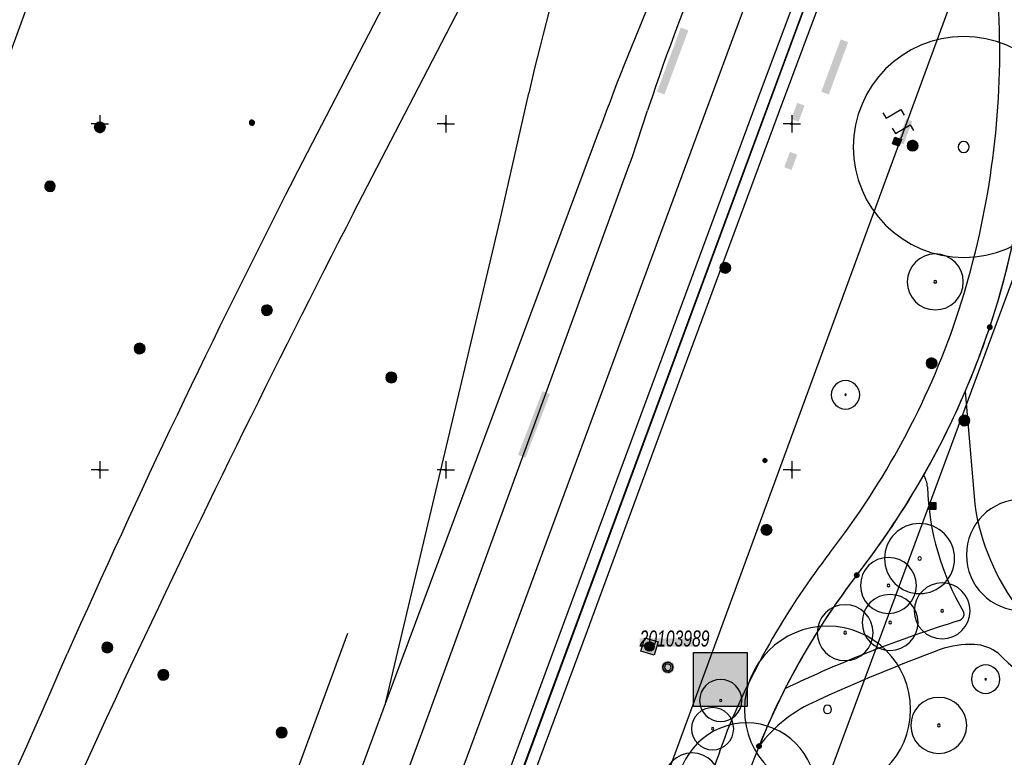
# Model space of a CAD drawing. Header units: metres. Extents: x 2695560 to 2696939, y 1260491 to 1262050.
# Tile 775 of 1005: x 2696595 to 2696666, y 1261329 to 1261382. Entities that reach past the tile are written whole.
import ezdxf

# ---------------------------------------------------------------- set-up
doc = ezdxf.new("R2010")
doc.units = ezdxf.units.M
doc.linetypes.add('AUSGEZOGEN', pattern=[0])
for name, color, linetype in [('XR$1$AV_Flächen (EO)', 7, 'AUSGEZOGEN'), ('XR$1$AV_Grenzpunkte', 7, 'AUSGEZOGEN'), ('XR$1$AV_Koordinatennetzpunkte', 7, 'AUSGEZOGEN'), ('XR$1$AV_Lagefixpunkt-Nr.', 7, 'AUSGEZOGEN'), ('XR$1$AV_Lagefixpunkte', 7, 'AUSGEZOGEN'), ('XR$1$AV_Linien (BB)', 7, 'AUSGEZOGEN'), ('XR$1$AV_Linien (EO)', 7, 'AUSGEZOGEN'), ('XR$1$AW_LK_Schachtdeckel', 24, 'AUSGEZOGEN'), ('XR$1$AW_LK_Zwischenpunkt', 24, 'AUSGEZOGEN'), ('XR$1$EW_LK_Knoten', 1, 'AUSGEZOGEN'), ('XR$1$GR_Baum', 94, 'AUSGEZOGEN'), ('XR$1$Liegenschaftsgrenzen', 7, 'AUSGEZOGEN'), ('XR$1$PFAV', 255, 'AUSGEZOGEN'), ('XR$1$PFAW', 255, 'AUSGEZOGEN'), ('XR$1$PFEW', 255, 'AUSGEZOGEN'), ('XR$1$PFWA', 255, 'AUSGEZOGEN'), ('XR$1$RAEW', 8, 'AUSGEZOGEN'), ('XR$1$RP_Abstandslinie', 7, 'AUSGEZOGEN'), ('XR$1$WA_LK_Absperrarmatur', 171, 'AUSGEZOGEN')]:
    doc.layers.add(name, color=color, linetype=linetype)
doc.styles.add('ARIAL', font='arial.ttf')

# ---------------------------------------------------------------- blocks, each defined once
blk = doc.blocks.new('COMPLEXOBJECT_63')
at = {"layer": 'XR$1$AV_Linien (BB)', "color": 7, "linetype": 'AUSGEZOGEN', "transparency": 33554687}
for centre, radius, start, end in [((6695.883, 11310.571), 52.027, 158.01236, 173.69987), ((6589.457, 11321.869), 54.997, 333.86089, 354.16714), ((6688.147, 11273.215), 55.034, 153.65217, 169.87461), ((6577.295, 11292.793), 57.534, 348.1036, 350.08843)]:
    blk.add_arc(centre, radius, start, end, dxfattribs=at)
blk = doc.blocks.new('COMPLEXOBJECT_115')
at = {"layer": 'XR$1$AV_Linien (BB)', "color": 7, "linetype": 'AUSGEZOGEN', "transparency": 33554687}
blk.add_line((6639.686, 11376.263), (6639.575, 11375.966), dxfattribs=at)
blk.add_arc((6769.66, 11333.425), 136.851, 156.51566, 161.75832, dxfattribs=at)
blk = doc.blocks.new('COMPLEXOBJECT_139')
at = {"layer": 'XR$1$AV_Linien (BB)', "color": 7, "linetype": 'AUSGEZOGEN', "transparency": 33554687}
for centre, radius, start, end in [((6607.412, 11379.293), 59.977, 322.03932, 330.35395), ((6695.87, 11310.626), 52.005, 142.33973, 153.05543)]:
    blk.add_arc(centre, radius, start, end, dxfattribs=at)
blk = doc.blocks.new('COMPLEXOBJECT_140')
at = {"layer": 'XR$1$AV_Linien (BB)', "color": 7, "linetype": 'AUSGEZOGEN', "transparency": 33554687}
for centre, radius, start, end in [((6657.802, 11348.594), 2.019, 5.21492, 30.72006), ((6678.493, 11349.29), 18.687, 181.56854, 210.83244), ((6661.958, 11339.6), 0.502, 288.38948, 12.85801), ((6688.493, 11253.146), 89.933, 107.05528, 115.68768)]:
    blk.add_arc(centre, radius, start, end, dxfattribs=at)
blk = doc.blocks.new('COMPLEXOBJECT_153')
at = {"layer": 'XR$1$AV_Linien (BB)', "color": 7, "linetype": 'AUSGEZOGEN', "transparency": 33554687}
for p, q in [((6697.791, 11365.149), (6692.602, 11374.307)), ((6662.543, 11355.674), (6663.221, 11347.522))]:
    blk.add_line(p, q, dxfattribs=at)
blk.add_lwpolyline([(6699.473, 11349.784), (6700.5, 11352.517), (6698.572, 11363.837)], dxfattribs=at)
for centre, radius, start, end in [((6698.114, 11384.602), 8.868, 167.59584, 192.64252), ((6719.074, 11389.028), 30.29, 192.13363, 209.07764), ((6694.006, 11362.007), 4.919, 21.83664, 39.69187), ((6712.016, 11333.672), 20.419, 127.90025, 152.03142), ((6679.728, 11349.998), 16.692, 188.53082, 217.45122), ((6679.257, 11351.173), 16.722, 299.13663, 331.71), ((6679.297, 11351.35), 17.223, 221.90019, 259.16537), ((6678.471, 11352.82), 18.544, 262.52573, 298.77947)]:
    blk.add_arc(centre, radius, start, end, dxfattribs=at)
blk = doc.blocks.new('COMPLEXOBJECT_155')
at = {"layer": 'XR$1$AV_Linien (BB)', "color": 7, "linetype": 'AUSGEZOGEN', "transparency": 33554687}
for centre, radius, start, end in [((6607.262, 11379.268), 60.112, 341.6269, 352.63998), ((6607.648, 11379.211), 59.728, 336.79202, 341.56164)]:
    blk.add_arc(centre, radius, start, end, dxfattribs=at)
blk = doc.blocks.new('COMPLEXOBJECT_526')
at = {"layer": 'XR$1$AV_Linien (BB)', "color": 7, "linetype": 'AUSGEZOGEN', "transparency": 33554687}
for centre, radius, start, end in [((6601.786, 11379.995), 63.252, 0.55115, 9.45304), ((6603.725, 11380.349), 61.31, 341.5642, 0.2375), ((6607.015, 11379.621), 57.96, 322.10402, 341.21866), ((6696.958, 11309.955), 55.807, 142.38206, 157.63894), ((6704.326, 11308.8), 63.084, 159.21436, 172.95801)]:
    blk.add_arc(centre, radius, start, end, dxfattribs=at)
blk = doc.blocks.new('COMPLEXOBJECT_588')
at = {"layer": 'XR$1$AV_Linien (BB)', "color": 7, "linetype": 'AUSGEZOGEN', "transparency": 33554687}
blk.add_line((6633.593, 11280.933), (6638.865, 11283.938), dxfattribs=at)
for centre, radius, start, end in [((6686.365, 11332.115), 0.472, 17.37226, 110.54411), ((6685.037, 11331.351), 1.995, 324.98839, 26.97154), ((6735.733, 11298.895), 58.202, 147.45322, 154.26372), ((6680.621, 11325.545), 3.016, 293.63934, 332.83587), ((6682.509, 11321.184), 1.736, 113.01397, 198.15464), ((6674.262, 11319.293), 6.734, 2.37856, 11.5685), ((6923.419, 11245.583), 253.469, 163.0278, 163.90474), ((6754.316, 11295.775), 77.091, 164.90323, 171.43568), ((6724.343, 11302.466), 46.505, 174.08924, 184.03447), ((6698.421, 11300.803), 20.531, 184.49533, 198.7551), ((6720.866, 11305.159), 43.296, 194.6597, 217.04662), ((6649.236, 11264.173), 22.321, 95.52175, 117.68615), ((6648.385, 11278.555), 7.941, 54.42025, 99.39682), ((6663.157, 11284.212), 1.595, 15.11305, 185.61916), ((6659.118, 11290.88), 8.472, 223.81624, 241.90182), ((6671.836, 11286.068), 7.283, 191.40595, 225.47204), ((6659.476, 11290.119), 7.998, 237.06611, 275.96752), ((6658.396, 11284.136), 3.175, 330.37613, 358.54787), ((6660.517, 11282.818), 0.686, 252.26994, 338.56754), ((6682.395, 11299.624), 24.432, 230.11761, 248.75227), ((6685.441, 11278.549), 1.016, 297.58518, 31.1512), ((6680.603, 11284.111), 8.362, 275.84701, 309.40002), ((6680.521, 11298.869), 23.096, 252.40967, 272.31854)]:
    blk.add_arc(centre, radius, start, end, dxfattribs=at)
blk = doc.blocks.new('COMPLEXOBJECT_603')
at = {"layer": 'XR$1$AV_Linien (BB)', "color": 7, "linetype": 'AUSGEZOGEN', "transparency": 33554687}
for centre, radius, start, end in [((6703.65, 11220.915), 123.788, 110.28734, 114.757), ((6662.841, 11331.222), 6.174, 86.69066, 109.99833), ((6663.102, 11334.421), 2.966, 52.1038, 88.16458), ((6678.716, 11350.231), 19.278, 224.32137, 248.20688), ((6655.874, 11323.86), 10.301, 113.22916, 143.06466), ((6678.621, 11349.142), 18.234, 247.21276, 294.55606)]:
    blk.add_arc(centre, radius, start, end, dxfattribs=at)
blk = doc.blocks.new('COMPLEXOBJECT_610')
at = {"layer": 'XR$1$AV_Linien (BB)', "color": 7, "linetype": 'AUSGEZOGEN', "transparency": 33554687}
blk.add_line((6664.21, 11419.41), (6611.361, 11276.363), dxfattribs=at)
blk = doc.blocks.new('COMPLEXOBJECT_766')
at = {"layer": 'XR$1$AV_Linien (BB)', "color": 7, "linetype": 'AUSGEZOGEN', "transparency": 33554687}
blk.add_lwpolyline([(6665.306, 11419.603), (6656.89, 11396.815), (6649.099, 11375.926), (6642.24, 11357.414), (6635.221, 11338.392), (6628.39, 11319.991), (6621.534, 11301.457), (6612.033, 11275.784)], dxfattribs=at)
blk = doc.blocks.new('COMPLEXOBJECT_869')
at = {"layer": 'XR$1$AV_Flächen (EO)', "color": 7, "linetype": 'AUSGEZOGEN', "transparency": 33554687}
blk.add_lwpolyline([(6663.723, 11420.335), (6655.249, 11397.419), (6647.562, 11376.835), (6640.611, 11358.065), (6633.594, 11339.096), (6626.718, 11320.524), (6619.906, 11302.125), (6610.61, 11276.987)], dxfattribs=at)
blk = doc.blocks.new('COMPLEXOBJECT_870')
at = {"layer": 'XR$1$AV_Flächen (EO)', "color": 7, "linetype": 'AUSGEZOGEN', "transparency": 33554687}
blk.add_line((6611.361, 11276.363), (6664.21, 11419.41), dxfattribs=at)
blk = doc.blocks.new('COMPLEXOBJECT_978')
at = {"layer": 'XR$1$AV_Linien (EO)', "color": 7, "linetype": 'AUSGEZOGEN', "transparency": 33554687}
blk.add_line((6620.639, 11333.133), (6636.137, 11374.638), dxfattribs=at)
blk.add_arc((6811.816, 11310.545), 187.006, 153.04188, 159.95653, dxfattribs=at)
blk = doc.blocks.new('COMPLEXOBJECT_992')
at = {"layer": 'XR$1$AV_Linien (EO)', "color": 7, "linetype": 'AUSGEZOGEN', "transparency": 33554687}
blk.add_line((6582.233, 11349.195), (6601.403, 11401.662), dxfattribs=at)
blk = doc.blocks.new('COMPLEXOBJECT_1004')
at = {"layer": 'XR$1$AV_Linien (EO)', "color": 7, "linetype": 'AUSGEZOGEN', "transparency": 33554687}
blk.add_line((6639.19, 11404.016), (6645.208, 11420.396), dxfattribs=at)
blk.add_lwpolyline([(6620.639, 11333.133), (6628.935, 11368.059), (6630.996, 11377.214)], dxfattribs=at)
blk.add_arc((6830.531, 11330.865), 204.847, 159.0778, 166.92296, dxfattribs=at)
blk = doc.blocks.new('COMPLEXOBJECT_1093')
at = {"layer": 'XR$1$AV_Linien (EO)', "color": 7, "linetype": 'AUSGEZOGEN', "transparency": 33554687}
blk.add_line((6618.338, 11368.57), (6645.208, 11420.396), dxfattribs=at)
for centre, radius, start, end in [((7544.715, 10892.473), 1041.558, 152.79978, 154.872585), ((8320.548, 10540.217), 1893.58, 155.191015, 156.604869)]:
    blk.add_arc(centre, radius, start, end, dxfattribs=at)
blk = doc.blocks.new('COMPLEXOBJECT_1121')
at = {"layer": 'XR$1$AV_Linien (EO)', "color": 7, "linetype": 'AUSGEZOGEN', "transparency": 33554687}
blk.add_line((6613.996, 11370.983), (6658.859, 11457.58), dxfattribs=at)
for centre, radius, start, end in [((7221.012, 11060.476), 681.824, 152.908882, 156.098614), ((5479.68, 11822.918), 1219.122, 334.304294, 336.496502)]:
    blk.add_arc(centre, radius, start, end, dxfattribs=at)
blk = doc.blocks.new('COMPLEXOBJECT_1123')
at = {"layer": 'XR$1$AV_Linien (EO)', "color": 7, "linetype": 'AUSGEZOGEN', "transparency": 33554687}
blk.add_line((6613.515, 11326.258), (6617.924, 11338.21), dxfattribs=at)
blk.add_lwpolyline([(6594.971, 11285.513), (6595.03, 11285.626), (6602.021, 11299.234)], dxfattribs=at)
blk.add_arc((6409.967, 11396.876), 215.45, 333.05084, 340.86658, dxfattribs=at)
blk = doc.blocks.new('COMPLEXOBJECT_1215')
at = {"layer": 'XR$1$Liegenschaftsgrenzen', "color": 7, "linetype": 'AUSGEZOGEN', "transparency": 33554687}
blk.add_line((6664.21, 11419.41), (6611.47, 11276.83), dxfattribs=at)
blk = doc.blocks.new('COMPLEXOBJECT_1216')
at = {"layer": 'XR$1$Liegenschaftsgrenzen', "color": 7, "linetype": 'AUSGEZOGEN', "transparency": 33554687}
for centre, radius, start, end in [((6607.374, 11379.243), 59.999, 341.61524, 1.16189), ((6607.409, 11379.298), 59.983, 322.03779, 341.55536), ((6695.941, 11310.631), 52.058, 142.3922, 158.09805), ((6695.883, 11310.571), 52.027, 158.01236, 173.69987)]:
    blk.add_arc(centre, radius, start, end, dxfattribs=at)
blk = doc.blocks.new('BWAV1')
at = {"layer": 'XR$1$PFAV', "transparency": 33554687}
blk.add_hatch(color=7, dxfattribs=at).paths.add_polyline_path([(0.67, 0), (0.656, 0.135), (0.616, 0.264), (0.55, 0.383), (0.462, 0.486), (0.354, 0.569), (0.233, 0.628), (0.101, 0.662), (-0.034, 0.669), (-0.168, 0.649), (-0.295, 0.602), (-0.41, 0.53), (-0.508, 0.436), (-0.586, 0.325), (-0.639, 0.201), (-0.667, 0.068), (-0.667, -0.068), (-0.639, -0.201), (-0.586, -0.325), (-0.508, -0.436), (-0.41, -0.53), (-0.295, -0.602), (-0.168, -0.649), (-0.034, -0.669), (0.101, -0.662), (0.233, -0.628), (0.354, -0.569), (0.462, -0.486), (0.55, -0.383), (0.616, -0.264), (0.656, -0.135)])
at = {"color": 7, "transparency": 33554687}
for radius, start, end in [(0.5, 91.19481, 268.80519), (0.326, 91.19481, 268.80519), (0.5, 268.80519, 91.19481), (0.326, 268.80519, 91.19481)]:
    blk.add_arc((0, 0), radius, start, end, dxfattribs=at)
at = {"layer": 'XR$1$PFAV', "transparency": 33554687}
blk.add_circle((0, 0), 0.5, dxfattribs=at)
blk = doc.blocks.new('BAV15')
at = {"layer": 'XR$1$PFAV', "transparency": 33554687}
blk.add_hatch(color=7, dxfattribs=at).paths.add_polyline_path([(0.5, 0), (0.49, 0.1), (0.46, 0.2), (0.41, 0.29), (0.34, 0.36), (0.26, 0.42), (0.17, 0.47), (0.08, 0.49), (-0.03, 0.5), (-0.13, 0.48), (-0.22, 0.45), (-0.31, 0.4), (-0.38, 0.33), (-0.44, 0.24), (-0.48, 0.15), (-0.5, 0.05), (-0.5, -0.05), (-0.48, -0.15), (-0.44, -0.24), (-0.38, -0.33), (-0.31, -0.4), (-0.22, -0.45), (-0.13, -0.48), (-0.03, -0.5), (0.08, -0.49), (0.17, -0.47), (0.26, -0.42), (0.34, -0.36), (0.41, -0.29), (0.46, -0.2), (0.49, -0.1)])
at = {"color": 7, "transparency": 33554687}
for start, end in [(90, 270), (270, 90)]:
    blk.add_arc((0, 0), 0.5, start, end, dxfattribs=at)
at = {"layer": 'XR$1$PFAV', "transparency": 33554687}
blk.add_circle((0, 0), 0.5, dxfattribs=at)
blk = doc.blocks.new('BAV2041')
at = {"color": 7, "transparency": 33554687}
for p, q in [((-0.05, 0), (-0.5, 0)), ((0, 0.5), (0, 0.05)), ((0.05, 0), (0.5, 0)), ((0, -0.05), (0, -0.5))]:
    blk.add_line(p, q, dxfattribs=at)
blk.add_circle((0, 0), 0.05, dxfattribs=at)
for start, end in [(90, 270), (270, 90)]:
    blk.add_arc((0, 0), 0.05, start, end, dxfattribs=at)
blk = doc.blocks.new('WBGR1')
at = {"color": 94, "transparency": 33554687}
for radius, start, end in [(1, 90, 270), (1, 270, 90), (0.05, 90, 270), (0.05, 270, 90)]:
    blk.add_arc((0, 0), radius, start, end, dxfattribs=at)
blk = doc.blocks.new('BAW2093')
at = {"transparency": 33554687}
blk.add_lwpolyline([(-0.375, -0.5), (0, -0.5), (0, 0.5), (0.375, 0.5)], dxfattribs=at)
blk = doc.blocks.new('BAW2088')
at = {"layer": 'XR$1$PFAW', "transparency": 33554687}
blk.add_hatch(color=253, dxfattribs=at).paths.add_polyline_path([(0.51, 0), (0.5, 0.101), (0.47, 0.197), (0.421, 0.286), (0.355, 0.362), (0.275, 0.424), (0.184, 0.469), (0.086, 0.494), (-0.015, 0.499), (-0.115, 0.484), (-0.21, 0.449), (-0.296, 0.395), (-0.369, 0.326), (-0.427, 0.243), (-0.467, 0.15), (-0.487, 0.051), (-0.487, -0.051), (-0.467, -0.15), (-0.427, -0.243), (-0.369, -0.326), (-0.296, -0.395), (-0.21, -0.449), (-0.115, -0.484), (-0.015, -0.499), (0.086, -0.494), (0.184, -0.469), (0.275, -0.424), (0.355, -0.362), (0.421, -0.286), (0.47, -0.197), (0.5, -0.101)])
at = {"transparency": 33554687}
for start, end in [(91.19481, 268.80519), (268.80519, 91.19481)]:
    blk.add_arc((0.01, 0), 0.5, start, end, dxfattribs=at)
at = {"layer": 'XR$1$PFAW', "transparency": 33554687}
blk.add_circle((0.01, 0), 0.5, dxfattribs=at)
blk = doc.blocks.new('BAW2087')
at = {"lineweight": 25, "true_color": 0x000000, "transparency": 33554687}
h = blk.add_hatch(color=18, dxfattribs=at)
h.paths.add_polyline_path([(-0.5, 0.5), (-0.5, -0.5), (0.5, -0.5), (0.5, 0.5)])
h.paths.add_polyline_path([(0.337, -0.069), (0.316, -0.136), (0.282, -0.196), (0.237, -0.249), (0.182, -0.292), (0.119, -0.322), (0.052, -0.34), (-0.017, -0.343), (-0.086, -0.333), (-0.151, -0.309), (-0.21, -0.272), (-0.261, -0.224), (-0.301, -0.167), (-0.328, -0.103), (-0.342, -0.035), (-0.342, 0.035), (-0.328, 0.103), (-0.301, 0.167), (-0.261, 0.224), (-0.21, 0.272), (-0.151, 0.309), (-0.086, 0.333), (-0.017, 0.343), (0.052, 0.34), (0.119, 0.322), (0.182, 0.292), (0.237, 0.249), (0.282, 0.196), (0.316, 0.136), (0.337, 0.069), (0.344, 0)], flags=16)
at = {"layer": 'XR$1$PFAW', "lineweight": 25, "transparency": 33554687}
blk.add_hatch(color=7, dxfattribs=at).paths.add_polyline_path([(0.344, 0), (0.337, 0.069), (0.316, 0.136), (0.282, 0.196), (0.237, 0.249), (0.182, 0.292), (0.119, 0.322), (0.052, 0.34), (-0.017, 0.343), (-0.086, 0.333), (-0.151, 0.309), (-0.21, 0.272), (-0.261, 0.224), (-0.301, 0.167), (-0.328, 0.103), (-0.342, 0.035), (-0.342, -0.035), (-0.328, -0.103), (-0.301, -0.167), (-0.261, -0.224), (-0.21, -0.272), (-0.151, -0.309), (-0.086, -0.333), (-0.017, -0.343), (0.052, -0.34), (0.119, -0.322), (0.182, -0.292), (0.237, -0.249), (0.282, -0.196), (0.316, -0.136), (0.337, -0.069)])
at = {"lineweight": 25, "transparency": 33554687}
for p, q in [((-0.5, 0.5, 0.993), (0.5, 0.5, 0.993)), ((-0.5, -0.5, 0.993), (-0.5, 0.5, 0.993)), ((0.5, 0.5, 0.993), (0.5, -0.5, 0.993)), ((0.5, -0.5, 0.993), (-0.5, -0.5, 0.993))]:
    blk.add_line(p, q, dxfattribs=at)
blk.add_circle((0, 0), 0.344, dxfattribs=at)
at = {"layer": 'XR$1$PFAW', "lineweight": 25, "transparency": 33554687}
blk.add_line((-0.5, 0.5), (0.5, 0.5), dxfattribs=at)
at = {"layer": 'XR$1$PFAW', "color": 31, "lineweight": 25, "transparency": 33554687}
for p, q in [((-0.5, -0.5), (-0.5, 0.5)), ((0.5, 0.5), (0.5, -0.5)), ((0.5, -0.5), (-0.5, -0.5))]:
    blk.add_line(p, q, dxfattribs=at)
at = {"layer": 'XR$1$PFAW', "lineweight": 25, "transparency": 33554687}
blk.add_circle((0, 0), 0.344, dxfattribs=at)
blk = doc.blocks.new('BAW2082')
at = {"layer": 'XR$1$PFAW', "transparency": 33554687}
blk.add_hatch(color=7, dxfattribs=at).paths.add_polyline_path([(0.509, -0.003), (0.499, 0.098), (0.469, 0.194), (0.42, 0.283), (0.354, 0.359), (0.274, 0.421), (0.183, 0.466), (0.085, 0.491), (-0.016, 0.496), (-0.116, 0.481), (-0.211, 0.446), (-0.297, 0.392), (-0.37, 0.323), (-0.428, 0.24), (-0.468, 0.147), (-0.488, 0.047), (-0.488, -0.054), (-0.468, -0.153), (-0.428, -0.246), (-0.37, -0.329), (-0.297, -0.398), (-0.211, -0.452), (-0.116, -0.487), (-0.016, -0.502), (0.085, -0.497), (0.183, -0.472), (0.274, -0.427), (0.354, -0.366), (0.42, -0.289), (0.469, -0.2), (0.499, -0.104)])
at = {"transparency": 33554687}
for start, end in [(91.19481, 268.80519), (268.80519, 91.19481)]:
    blk.add_arc((0.01, 0), 0.5, start, end, dxfattribs=at)
at = {"layer": 'XR$1$PFAW', "transparency": 33554687}
blk.add_circle((0.009, -0.003), 0.5, dxfattribs=at)
blk = doc.blocks.new('BAW2090')
at = {"layer": 'XR$1$PFAW', "lineweight": 25, "transparency": 33554687}
blk.add_hatch(color=7, dxfattribs=at).paths.add_polyline_path([(0.5, 0), (0.49, 0.101), (0.459, 0.197), (0.41, 0.286), (0.344, 0.362), (0.264, 0.424), (0.174, 0.469), (0.076, 0.494), (-0.025, 0.499), (-0.125, 0.484), (-0.22, 0.449), (-0.306, 0.395), (-0.379, 0.326), (-0.437, 0.243), (-0.477, 0.15), (-0.497, 0.051), (-0.497, -0.051), (-0.477, -0.15), (-0.437, -0.243), (-0.379, -0.326), (-0.306, -0.395), (-0.22, -0.449), (-0.125, -0.484), (-0.025, -0.499), (0.076, -0.494), (0.174, -0.469), (0.264, -0.424), (0.344, -0.362), (0.41, -0.286), (0.459, -0.197), (0.49, -0.101)])
at = {"lineweight": 25, "transparency": 33554687}
for p, q in [((-0.177, 0.468), (-0.177, -0.468)), ((0.179, 0.467), (0.177, -0.468))]:
    blk.add_line(p, q, dxfattribs=at)
for start, end in [(90, 180), (180, 270), (0, 90), (270, 0)]:
    blk.add_arc((0, 0), 0.5, start, end, dxfattribs=at)
blk = doc.blocks.new('BAW2089')
at = {"layer": 'XR$1$PFAW', "transparency": 33554687}
blk.add_hatch(color=7, dxfattribs=at).paths.add_polyline_path([(-0.5, 0.5), (-0.5, -0.5), (0.5, -0.5), (0.5, 0.5)])
at = {"transparency": 33554687}
blk.add_lwpolyline([(-0.5, 0.5), (0.5, 0.5), (0.5, -0.5), (-0.5, -0.5), (-0.5, 0.5)], close=True, dxfattribs=at)
at = {"layer": 'XR$1$PFAW', "transparency": 33554687}
blk.add_lwpolyline([(-0.5, 0.5), (0.5, 0.5), (0.5, -0.5), (-0.5, -0.5), (-0.5, 0.5)], close=True, dxfattribs=at)
blk = doc.blocks.new('BWA965')
at = {"layer": 'XR$1$PFWA', "transparency": 33554687}
blk.add_hatch(color=7, dxfattribs=at).paths.add_polyline_path([(0, 0.5), (-0.05, 0.5), (-0.1, 0.49), (-0.15, 0.48), (-0.2, 0.46), (-0.24, 0.44), (-0.29, 0.41), (-0.33, 0.38), (-0.36, 0.34), (-0.4, 0.31), (-0.42, 0.26), (-0.45, 0.22), (-0.47, 0.17), (-0.48, 0.13), (-0.49, 0.08), (-0.5, 0.03), (-0.5, -0.03), (-0.49, -0.08), (-0.48, -0.13), (-0.47, -0.17), (-0.45, -0.22), (-0.42, -0.26), (-0.4, -0.31), (-0.36, -0.34), (-0.33, -0.38), (-0.29, -0.41), (-0.24, -0.44), (-0.2, -0.46), (-0.15, -0.48), (-0.1, -0.49), (-0.05, -0.5), (0, -0.5), (0.05, -0.5), (0.1, -0.49), (0.15, -0.48), (0.2, -0.46), (0.24, -0.44), (0.29, -0.41), (0.33, -0.38), (0.36, -0.34), (0.4, -0.31), (0.42, -0.26), (0.45, -0.22), (0.47, -0.17), (0.48, -0.13), (0.49, -0.08), (0.5, -0.03), (0.5, 0.03), (0.49, 0.08), (0.48, 0.13), (0.47, 0.17), (0.45, 0.22), (0.42, 0.26), (0.4, 0.31), (0.36, 0.34), (0.33, 0.38), (0.29, 0.41), (0.24, 0.44), (0.2, 0.46), (0.15, 0.48), (0.1, 0.49), (0.05, 0.5)])
at = {"transparency": 33554687}
blk.add_line((0, 0.5), (0, -0.5), dxfattribs=at)
for start, end in [(90, 270), (270, 90)]:
    blk.add_arc((0, 0), 0.5, start, end, dxfattribs=at)
blk = doc.blocks.new('BEWLP2549_S')
at = {"layer": 'XR$1$PFEW', "transparency": 33554687}
blk.add_hatch(color=7, dxfattribs=at).paths.add_polyline_path([(0.5, 0), (0.49, 0.101), (0.459, 0.197), (0.41, 0.286), (0.344, 0.362), (0.264, 0.424), (0.174, 0.469), (0.076, 0.494), (-0.025, 0.499), (-0.125, 0.484), (-0.22, 0.449), (-0.306, 0.395), (-0.379, 0.326), (-0.437, 0.243), (-0.477, 0.15), (-0.497, 0.051), (-0.497, -0.051), (-0.477, -0.15), (-0.437, -0.243), (-0.379, -0.326), (-0.306, -0.395), (-0.22, -0.449), (-0.125, -0.484), (-0.025, -0.499), (0.076, -0.494), (0.174, -0.469), (0.264, -0.424), (0.344, -0.362), (0.41, -0.286), (0.459, -0.197), (0.49, -0.101)])
at = {"color": 1, "transparency": 33554687}
for p, q in [((0.354, -0.354), (-0.354, 0.354)), ((-0.354, -0.354), (0.354, 0.354))]:
    blk.add_line(p, q, dxfattribs=at)
for start, end in [(91.38095, 268.61905), (268.61905, 91.38095)]:
    blk.add_arc((0, 0), 0.5, start, end, dxfattribs=at)
at = {"layer": 'XR$1$PFEW', "transparency": 33554687}
blk.add_circle((0, 0), 0.5, dxfattribs=at)
blk = doc.blocks.new('BEW957')
at = {"layer": 'XR$1$RAEW', "transparency": 33554687}
blk.add_hatch(color=1, dxfattribs=at).paths.add_polyline_path([(-0.5, 0), (-0.5, -0.05), (-0.49, -0.1), (-0.48, -0.15), (-0.46, -0.2), (-0.44, -0.24), (-0.41, -0.29), (-0.38, -0.33), (-0.34, -0.36), (-0.31, -0.4), (-0.26, -0.42), (-0.22, -0.45), (-0.17, -0.47), (-0.13, -0.48), (-0.08, -0.49), (-0.03, -0.5), (0.03, -0.5), (0.08, -0.49), (0.13, -0.48), (0.17, -0.47), (0.22, -0.45), (0.26, -0.42), (0.31, -0.4), (0.34, -0.36), (0.38, -0.33), (0.41, -0.29), (0.44, -0.24), (0.46, -0.2), (0.48, -0.15), (0.49, -0.1), (0.5, -0.05), (0.5, 0), (0.5, 0.05), (0.49, 0.1), (0.48, 0.15), (0.46, 0.2), (0.44, 0.24), (0.41, 0.29), (0.38, 0.33), (0.34, 0.36), (0.31, 0.4), (0.26, 0.42), (0.22, 0.45), (0.17, 0.47), (0.13, 0.48), (0.08, 0.49), (0.03, 0.5), (-0.03, 0.5), (-0.08, 0.49), (-0.13, 0.48), (-0.17, 0.47), (-0.22, 0.45), (-0.26, 0.42), (-0.31, 0.4), (-0.34, 0.36), (-0.38, 0.33), (-0.41, 0.29), (-0.44, 0.24), (-0.46, 0.2), (-0.48, 0.15), (-0.49, 0.1), (-0.5, 0.05)])
at = {"color": 1, "transparency": 33554687}
for start, end in [(90, 180), (180, 270), (0, 90), (270, 0)]:
    blk.add_arc((0, 0), 0.5, start, end, dxfattribs=at)
at = {"layer": 'XR$1$RAEW', "color": 1, "transparency": 33554687}
blk.add_circle((0, 0), 0.5, dxfattribs=at)

msp = doc.modelspace()

# ---------------------------------------------------------------- hatches: boundary and pattern name
at = {"transparency": 33554687}
for points in [[(2696641.239, 1261377.135), (2696641.779, 1261376.934), (2696643.497, 1261381.561), (2696642.957, 1261381.762)], [(2696653.109, 1261377.136), (2696653.651, 1261376.935), (2696655.053, 1261380.716), (2696654.511, 1261380.917)], [(2696650.936, 1261375.162), (2696651.467, 1261374.966), (2696651.9, 1261376.134), (2696651.369, 1261376.33)], [(2696658.617, 1261373.496), (2696659.06, 1261373.332), (2696659.68, 1261375.004), (2696659.237, 1261375.168)], [(2696650.43, 1261371.677), (2696650.961, 1261371.48), (2696651.372, 1261372.591), (2696650.841, 1261372.788)], [(2696631.195, 1261350.896), (2696631.733, 1261350.689), (2696633.503, 1261355.296), (2696632.965, 1261355.503)], [(2696639.977, 1261337.642), (2696639.977, 1261337.039), (2696643.883, 1261337.039), (2696643.883, 1261337.642)], [(2696643.87, 1261336.625), (2696643.87, 1261332.732), (2696647.741, 1261332.732), (2696647.741, 1261336.625)]]:
    msp.add_hatch(color=7, dxfattribs=at).paths.add_polyline_path(points)

# ---------------------------------------------------------------- linework, layer by layer
at = {"color": 24, "lineweight": -3, "transparency": 33554687}
msp.add_lwpolyline([(2696643.87, 1261336.625), (2696647.741, 1261336.625), (2696647.741, 1261332.732), (2696643.87, 1261332.732), (2696643.87, 1261336.625)], close=True, dxfattribs=at)
at = {"layer": 'XR$1$AV_Linien (BB)', "color": 7, "linetype": 'AUSGEZOGEN', "transparency": 33554687}
for p, q in [((2696622.235, 1261274.066), (2696665.073, 1261390.662)), ((2696639.436, 1261372.392), (2696640.545, 1261375.776))]:
    msp.add_line(p, q, dxfattribs=at)
msp.add_lwpolyline([(2696605.458, 1261280.315), (2696606.749, 1261283.786), (2696624.309, 1261330.998), (2696639.118, 1261371.553), (2696639.436, 1261372.392)], dxfattribs=at)
for centre, radius, start, end in [((2696608.456, 1261379.069), 59.896, 330.34731, 336.81094), ((2696697.085, 1261310.462), 52.212, 153.2031, 158.19077)]:
    msp.add_arc(centre, radius, start, end, dxfattribs=at)
at = {"layer": 'XR$1$AV_Linien (EO)', "color": 7, "linetype": 'AUSGEZOGEN', "transparency": 33554687}
msp.add_lwpolyline([(2696607.32, 1261294.415), (2696611.169, 1261304.63), (2696621.609, 1261332.943)], dxfattribs=at)
at = {"layer": 'XR$1$RP_Abstandslinie', "color": 7, "linetype": 'AUSGEZOGEN', "transparency": 33554687}
for points in [[(2696662.29, 1261423.02), (2696646.29, 1261379.84), (2696627.75, 1261329.78), (2696608.31, 1261277.27)], [(2696683.23, 1261416.21), (2696666.92, 1261372.2), (2696669.74, 1261371.15), (2696651.2, 1261321.1), (2696632.78, 1261271.36)]]:
    msp.add_lwpolyline(points, dxfattribs=at)

# ---------------------------------------------------------------- block references
at = {"layer": 'XR$1$AV_Flächen (EO)', "color": 7, "linetype": 'AUSGEZOGEN', "lineweight": -3, "transparency": 33554687}
for name in ['COMPLEXOBJECT_870', 'COMPLEXOBJECT_869']:
    msp.add_blockref(name, (2690000.97, 1249999.81), dxfattribs=at)
at = {"layer": 'XR$1$AV_Grenzpunkte', "color": 7, "linetype": 'AUSGEZOGEN', "lineweight": -3, "transparency": 33554687, "xscale": 0.3249999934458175, "yscale": 0.3249999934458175}
for p in [(2696665.28, 1261360.13), (2696655.67, 1261342.21), (2696648.61, 1261329.86)]:
    msp.add_blockref('BAV15', p, dxfattribs=at)
at = {"layer": 'XR$1$AV_Koordinatennetzpunkte', "color": 7, "linetype": 'AUSGEZOGEN', "lineweight": -3, "transparency": 33554687, "xscale": 1.25, "yscale": 1.25}
for p in [(2696600.97, 1261374.81), (2696625.97, 1261374.81), (2696650.97, 1261374.81), (2696600.97, 1261349.81), (2696625.97, 1261349.81), (2696650.97, 1261349.81)]:
    msp.add_blockref('BAV2041', p, dxfattribs=at)
at = {"layer": 'XR$1$AV_Lagefixpunkte', "color": 7, "linetype": 'AUSGEZOGEN', "lineweight": -3, "transparency": 33554687, "xscale": 0.7199999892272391, "yscale": 0.7199999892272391}
msp.add_blockref('BWAV1', (2696642.02, 1261335.56, 444.804), dxfattribs=at)
at = {"layer": 'XR$1$AV_Linien (BB)', "color": 7, "linetype": 'AUSGEZOGEN', "lineweight": -3, "transparency": 33554687}
for name in ['COMPLEXOBJECT_766', 'COMPLEXOBJECT_115', 'COMPLEXOBJECT_610', 'COMPLEXOBJECT_526', 'COMPLEXOBJECT_153', 'COMPLEXOBJECT_155', 'COMPLEXOBJECT_139', 'COMPLEXOBJECT_140', 'COMPLEXOBJECT_603', 'COMPLEXOBJECT_588', 'COMPLEXOBJECT_63']:
    msp.add_blockref(name, (2690000.97, 1249999.81), dxfattribs=at)
at = {"layer": 'XR$1$AV_Linien (EO)', "color": 7, "linetype": 'AUSGEZOGEN', "lineweight": -3, "transparency": 33554687}
for name in ['COMPLEXOBJECT_978', 'COMPLEXOBJECT_992', 'COMPLEXOBJECT_1121', 'COMPLEXOBJECT_1093', 'COMPLEXOBJECT_1004', 'COMPLEXOBJECT_1123']:
    msp.add_blockref(name, (2690000.97, 1249999.81), dxfattribs=at)
at = {"layer": 'XR$1$AW_LK_Schachtdeckel', "color": 24, "linetype": 'AUSGEZOGEN', "lineweight": -3, "transparency": 33554687}
for name, p, xscale, yscale, rotation in [('BAW2082', (2696600.984, 1261374.572), 0.7499999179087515, 0.7499999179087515, 250.5931254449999), ('BAW2089', (2696658.574, 1261373.527), 0.500000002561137, 0.5000000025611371, 69.82632118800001), ('BAW2088', (2696659.711, 1261373.23), 0.7578193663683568, 0.7578193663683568, 154.134719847), ('BAW2090', (2696597.377, 1261370.3), 0.7499999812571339, 0.7499999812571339, 339.585576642)]:
    msp.add_blockref(name, p, dxfattribs=dict(at, xscale=xscale, yscale=yscale, rotation=rotation))
for name, p, xscale, yscale in [('BAW2088', (2696646.164, 1261364.414), 0.7578193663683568, 0.7578193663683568), ('BAW2082', (2696613.041, 1261361.347), 0.7499999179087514, 0.7499999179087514), ('BAW2088', (2696603.849, 1261358.58), 0.7578193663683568, 0.7578193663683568), ('BAW2088', (2696622.035, 1261356.494), 0.7578193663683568, 0.7578193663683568), ('BAW2088', (2696663.442, 1261353.379), 0.7578193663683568, 0.7578193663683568), ('BAW2089', (2696661.145, 1261347.214), 0.5000000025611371, 0.5000000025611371), ('BAW2088', (2696601.513, 1261336.99), 0.7578193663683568, 0.7578193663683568), ('BAW2088', (2696605.564, 1261335.007), 0.7578193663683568, 0.7578193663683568), ('BAW2088', (2696614.114, 1261330.844), 0.7578193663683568, 0.7578193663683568)]:
    msp.add_blockref(name, p, dxfattribs=dict(at, xscale=xscale, yscale=yscale))
at = {"layer": 'XR$1$AW_LK_Schachtdeckel', "color": 24, "linetype": 'AUSGEZOGEN', "lineweight": -3, "transparency": 33554687, "rotation": 343.315054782}
msp.add_blockref('BAW2087', (2696640.699, 1261337.062), dxfattribs=at)
at = {"layer": 'XR$1$AW_LK_Zwischenpunkt', "color": 24, "linetype": 'AUSGEZOGEN', "lineweight": -3, "transparency": 33554687, "yscale": 1.250000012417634}
for p, xscale, rotation in [((2696658.329, 1261375.533), 1.250000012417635, 300.796473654), ((2696658.999, 1261374.425), 1.250000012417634, 300.6621031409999)]:
    msp.add_blockref('BAW2093', p, dxfattribs=dict(at, xscale=xscale, rotation=rotation))
at = {"layer": 'XR$1$EW_LK_Knoten', "color": 1, "linetype": 'AUSGEZOGEN', "lineweight": -3, "transparency": 33554687}
for p, xscale, yscale, rotation in [((2696661.081, 1261357.517), 0.749999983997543, 0.7499999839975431, 39.33090000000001), ((2696649.148, 1261345.486), 0.7499999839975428, 0.749999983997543, 320.121)]:
    msp.add_blockref('BEWLP2549_S', p, dxfattribs=dict(at, xscale=xscale, yscale=yscale, rotation=rotation))
at = {"layer": 'XR$1$EW_LK_Knoten', "color": 1, "linetype": 'AUSGEZOGEN', "lineweight": -3, "transparency": 33554687, "xscale": 0.2749999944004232, "yscale": 0.2749999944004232}
msp.add_blockref('BEW957', (2696649.037, 1261350.49), dxfattribs=at)
at = {"layer": 'XR$1$GR_Baum', "color": 94, "linetype": 'AUSGEZOGEN', "lineweight": -3, "transparency": 33554687}
for p, xscale, yscale in [((2696663.4, 1261373.137), 7.977101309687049, 7.977101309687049), ((2696661.344, 1261363.396), 2.020948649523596, 2.020948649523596), ((2696654.858, 1261355.24), 1.027451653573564, 1.027451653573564), ((2696667.613, 1261343.672), 4.021209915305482, 4.021209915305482), ((2696660.211, 1261343.412), 2.531872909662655, 2.531872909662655), ((2696657.959, 1261341.472), 2.020948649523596, 2.020948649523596), ((2696661.839, 1261339.636), 2.020948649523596, 2.020948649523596), ((2696658.078, 1261338.798), 2.020948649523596, 2.020948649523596), ((2696654.835, 1261338.057), 2.020948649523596, 2.020948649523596), ((2696653.557, 1261332.516), 6.006992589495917, 6.006992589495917), ((2696664.986, 1261334.699), 1.027451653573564, 1.027451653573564), ((2696645.839, 1261333.16), 1.523822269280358, 1.523822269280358), ((2696661.596, 1261331.362), 2.020948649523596, 2.020948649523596), ((2696645.258, 1261331.123), 1.523822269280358, 1.523822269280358), ((2696647.71, 1261326.525), 5.0141012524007, 5.0141012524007), ((2696643.774, 1261327.351), 2.020948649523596, 2.020948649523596)]:
    msp.add_blockref('WBGR1', p, dxfattribs=dict(at, xscale=xscale, yscale=yscale))
at = {"layer": 'XR$1$Liegenschaftsgrenzen', "color": 7, "linetype": 'AUSGEZOGEN', "lineweight": -3, "transparency": 33554687}
for name in ['COMPLEXOBJECT_1215', 'COMPLEXOBJECT_1216']:
    msp.add_blockref(name, (2690000.97, 1249999.81), dxfattribs=at)
at = {"layer": 'XR$1$WA_LK_Absperrarmatur', "color": 171, "linetype": 'AUSGEZOGEN', "lineweight": -3, "transparency": 33554687, "xscale": 0.3749999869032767, "yscale": 0.3749999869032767, "rotation": 152.100830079}
msp.add_blockref('BWA965', (2696611.969, 1261374.896), dxfattribs=at)

# ---------------------------------------------------------------- texts
at = {"layer": 'XR$1$AV_Lagefixpunkt-Nr.', "color": 7, "transparency": 33554687, "insert": (2696639.977, 1261337.039), "char_height": 1.1621, "width": 5.50234, "attachment_point": 7, "style": 'ARIAL'}
msp.add_mtext('\\A1;{\\fArial|i1|b0;\\H1.162102;\\W0.700000;\\C7;20103989}\\P', dxfattribs=at)

doc.saveas('drawing.dxf')
